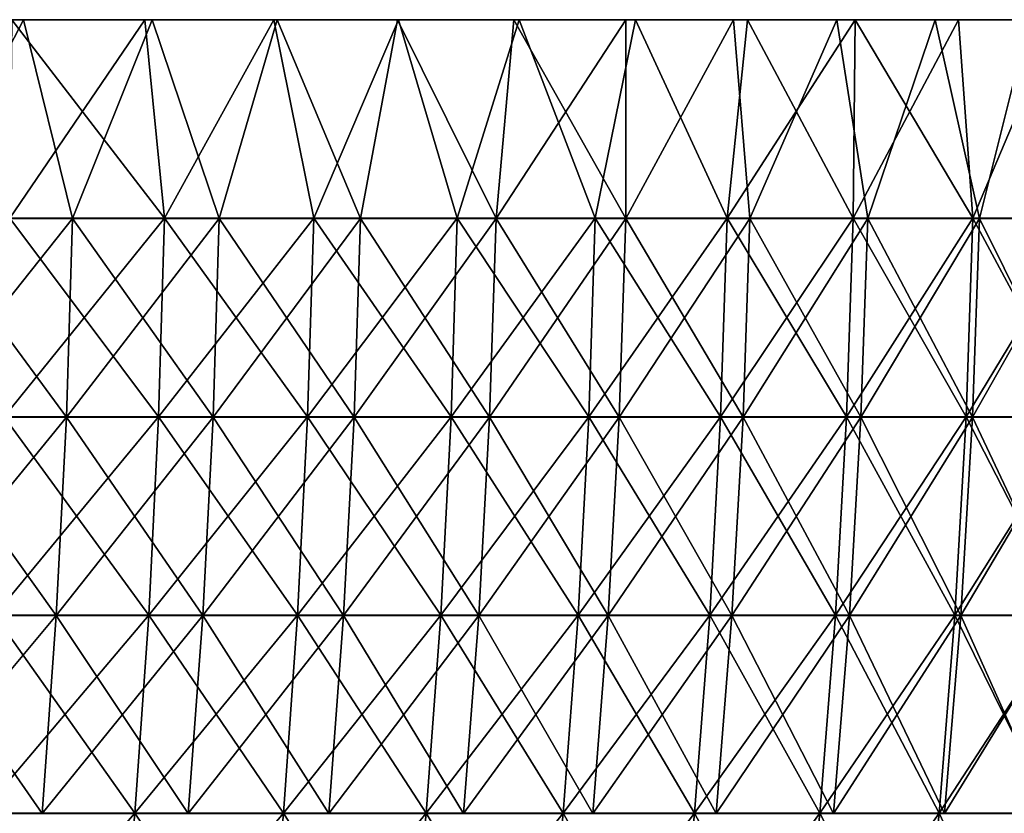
# Model space of a CAD drawing. Header units: millimetres. Extents: x -125 to 125, y -45 to 4025.
# Tile 748 of 755: x 93 to 109, y 4012 to 4025. Entities that reach past the tile are written whole.
import ezdxf

# ---------------------------------------------------------------- set-up
doc = ezdxf.new("R2010")
doc.units = ezdxf.units.MM
doc.header["$LTSCALE"] = 6.999206
for name, color, linetype in [('20', 7, 'CONTINUOUS'), ('21', 7, 'CONTINUOUS'), ('22', 7, 'CONTINUOUS'), ('23', 7, 'CONTINUOUS'), ('24', 7, 'CONTINUOUS')]:
    doc.layers.add(name, color=color, linetype=linetype)

msp = doc.modelspace()

# ---------------------------------------------------------------- linework, layer by layer
at = {"layer": '20', "color": 7, "linetype": 'CONTINUOUS'}
for points in [[(94.567, 4025, -81.744), (92.376, 4025, -84.212), (90.377, 4025, -83.433), (94.567, 4025, -81.744)], [(92.566, 4025, -80.997), (94.567, 4025, -81.744), (90.377, 4025, -83.433), (92.566, 4025, -80.997)], [(92.376, 4025, 84.212), (94.567, 4025, 81.744), (90.377, 4025, 83.432), (92.376, 4025, 84.212)], [(90.377, 4025, 83.432), (94.567, 4025, 81.744), (92.567, 4025, 80.996), (90.377, 4025, 83.432)], [(96.692, 4025, -79.219), (94.567, 4025, -81.744), (92.566, 4025, -80.997), (96.692, 4025, -79.219)], [(94.69, 4025, -78.504), (96.692, 4025, -79.219), (92.566, 4025, -80.997), (94.69, 4025, -78.504)], [(94.567, 4025, 81.744), (96.692, 4025, 79.219), (92.567, 4025, 80.996), (94.567, 4025, 81.744)], [(92.567, 4025, 80.996), (96.692, 4025, 79.219), (94.69, 4025, 78.503), (92.567, 4025, 80.996)], [(98.749, 4025, -76.639), (96.692, 4025, -79.219), (94.69, 4025, -78.504), (98.749, 4025, -76.639)], [(96.746, 4025, -75.955), (98.749, 4025, -76.639), (94.69, 4025, -78.504), (96.746, 4025, -75.955)], [(96.692, 4025, 79.219), (98.749, 4025, 76.639), (94.69, 4025, 78.503), (96.692, 4025, 79.219)], [(94.69, 4025, 78.503), (98.749, 4025, 76.639), (96.747, 4025, 75.955), (94.69, 4025, 78.503)], [(100.738, 4025, -74.006), (98.749, 4025, -76.639), (96.746, 4025, -75.955), (100.738, 4025, -74.006)], [(98.734, 4025, -73.353), (100.738, 4025, -74.006), (96.746, 4025, -75.955), (98.734, 4025, -73.353)], [(98.749, 4025, 76.639), (100.738, 4025, 74.006), (96.747, 4025, 75.955), (98.749, 4025, 76.639)], [(96.747, 4025, 75.955), (100.738, 4025, 74.006), (98.734, 4025, 73.352), (96.747, 4025, 75.955)], [(102.656, 4025, -71.321), (100.738, 4025, -74.006), (98.734, 4025, -73.353), (102.656, 4025, -71.321)], [(100.652, 4025, -70.698), (102.656, 4025, -71.321), (98.734, 4025, -73.353), (100.652, 4025, -70.698)], [(100.738, 4025, 74.006), (102.656, 4025, 71.321), (98.734, 4025, 73.352), (100.738, 4025, 74.006)], [(98.734, 4025, 73.352), (102.656, 4025, 71.321), (100.652, 4025, 70.698), (98.734, 4025, 73.352)], [(104.503, 4025, -68.586), (102.656, 4025, -71.321), (100.652, 4025, -70.698), (104.503, 4025, -68.586)], [(102.498, 4025, -67.994), (104.503, 4025, -68.586), (100.652, 4025, -70.698), (102.498, 4025, -67.994)], [(102.656, 4025, 71.321), (104.503, 4025, 68.586), (100.652, 4025, 70.698), (102.656, 4025, 71.321)], [(100.652, 4025, 70.698), (104.503, 4025, 68.586), (102.498, 4025, 67.994), (100.652, 4025, 70.698)], [(106.277, 4025, -65.804), (104.503, 4025, -68.586), (102.498, 4025, -67.994), (106.277, 4025, -65.804)], [(104.272, 4025, -65.241), (106.277, 4025, -65.804), (102.498, 4025, -67.994), (104.272, 4025, -65.241)], [(104.503, 4025, 68.586), (106.277, 4025, 65.804), (102.498, 4025, 67.994), (104.503, 4025, 68.586)], [(102.498, 4025, 67.994), (106.277, 4025, 65.804), (104.272, 4025, 65.241), (102.498, 4025, 67.994)], [(107.977, 4025, -62.976), (106.277, 4025, -65.804), (104.272, 4025, -65.241), (107.977, 4025, -62.976)], [(105.971, 4025, -62.442), (107.977, 4025, -62.976), (104.272, 4025, -65.241), (105.971, 4025, -62.442)], [(106.277, 4025, 65.804), (107.977, 4025, 62.976), (104.272, 4025, 65.241), (106.277, 4025, 65.804)], [(104.272, 4025, 65.241), (107.977, 4025, 62.976), (105.971, 4025, 62.443), (104.272, 4025, 65.241)], [(109.602, 4025, -60.103), (107.977, 4025, -62.976), (105.971, 4025, -62.442), (109.602, 4025, -60.103)], [(107.596, 4025, -59.599), (109.602, 4025, -60.103), (105.971, 4025, -62.442), (107.596, 4025, -59.599)], [(107.977, 4025, 62.976), (109.602, 4025, 60.103), (105.971, 4025, 62.443), (107.977, 4025, 62.976)], [(105.971, 4025, 62.443), (109.602, 4025, 60.103), (107.596, 4025, 59.599), (105.971, 4025, 62.443)], [(111.15, 4025, -57.189), (109.602, 4025, -60.103), (107.596, 4025, -59.599), (111.15, 4025, -57.189)], [(109.145, 4025, -56.714), (111.15, 4025, -57.189), (107.596, 4025, -59.599), (109.145, 4025, -56.714)], [(109.602, 4025, 60.103), (111.15, 4025, 57.189), (107.596, 4025, 59.599), (109.602, 4025, 60.103)], [(107.596, 4025, 59.599), (111.15, 4025, 57.189), (109.144, 4025, 56.714), (107.596, 4025, 59.599)]]:
    msp.add_3dface(points, dxfattribs=at)
at = {"layer": '21', "color": 7, "linetype": 'CONTINUOUS'}
for points in [[(92.376, 4025, 84.212), (92.344, 4021.727, 84.183), (94.893, 4021.727, 81.299), (92.376, 4025, 84.212)], [(94.567, 4025, 81.744), (92.376, 4025, 84.212), (94.893, 4021.727, 81.299), (94.567, 4025, 81.744)], [(96.692, 4025, 79.219), (94.567, 4025, 81.744), (94.893, 4021.727, 81.299), (96.692, 4025, 79.219)], [(96.692, 4025, 79.219), (94.893, 4021.727, 81.299), (97.352, 4021.727, 78.339), (96.692, 4025, 79.219)], [(98.749, 4025, 76.639), (96.692, 4025, 79.219), (97.352, 4021.727, 78.339), (98.749, 4025, 76.639)], [(98.749, 4025, 76.639), (97.352, 4021.727, 78.339), (99.718, 4021.727, 75.304), (98.749, 4025, 76.639)], [(100.738, 4025, 74.006), (98.749, 4025, 76.639), (99.718, 4021.727, 75.304), (100.738, 4025, 74.006)], [(100.738, 4025, 74.006), (99.718, 4021.727, 75.304), (101.99, 4021.727, 72.197), (100.738, 4025, 74.006)], [(102.656, 4025, 71.321), (100.738, 4025, 74.006), (101.99, 4021.727, 72.197), (102.656, 4025, 71.321)], [(102.656, 4025, 71.321), (101.99, 4021.727, 72.197), (104.165, 4021.727, 69.022), (102.656, 4025, 71.321)], [(104.503, 4025, 68.586), (102.656, 4025, 71.321), (104.165, 4021.727, 69.022), (104.503, 4025, 68.586)], [(104.503, 4025, 68.586), (104.165, 4021.727, 69.022), (106.241, 4021.727, 65.781), (104.503, 4025, 68.586)], [(106.277, 4025, 65.804), (104.503, 4025, 68.586), (106.241, 4021.727, 65.781), (106.277, 4025, 65.804)], [(106.277, 4025, 65.804), (106.241, 4021.727, 65.781), (108.216, 4021.727, 62.479), (106.277, 4025, 65.804)], [(107.977, 4025, 62.976), (106.277, 4025, 65.804), (108.216, 4021.727, 62.479), (107.977, 4025, 62.976)], [(109.602, 4025, 60.103), (107.977, 4025, 62.976), (108.216, 4021.727, 62.479), (109.602, 4025, 60.103)], [(109.602, 4025, 60.103), (108.216, 4021.727, 62.479), (110.089, 4021.727, 59.116), (109.602, 4025, 60.103)], [(92.249, 4018.453, 84.096), (94.795, 4018.453, 81.216), (92.344, 4021.727, 84.183), (92.249, 4018.453, 84.096)], [(92.344, 4021.727, 84.183), (94.795, 4018.453, 81.216), (94.893, 4021.727, 81.299), (92.344, 4021.727, 84.183)], [(94.795, 4018.453, 81.216), (97.251, 4018.453, 78.258), (94.893, 4021.727, 81.299), (94.795, 4018.453, 81.216)], [(94.893, 4021.727, 81.299), (97.251, 4018.453, 78.258), (97.352, 4021.727, 78.339), (94.893, 4021.727, 81.299)], [(97.251, 4018.453, 78.258), (99.615, 4018.453, 75.226), (97.352, 4021.727, 78.339), (97.251, 4018.453, 78.258)], [(97.352, 4021.727, 78.339), (99.615, 4018.453, 75.226), (99.718, 4021.727, 75.304), (97.352, 4021.727, 78.339)], [(99.615, 4018.453, 75.226), (101.885, 4018.453, 72.123), (99.718, 4021.727, 75.304), (99.615, 4018.453, 75.226)], [(99.718, 4021.727, 75.304), (101.885, 4018.453, 72.123), (101.99, 4021.727, 72.197), (99.718, 4021.727, 75.304)], [(101.885, 4018.453, 72.123), (104.057, 4018.453, 68.951), (101.99, 4021.727, 72.197), (101.885, 4018.453, 72.123)], [(101.99, 4021.727, 72.197), (104.057, 4018.453, 68.951), (104.165, 4021.727, 69.022), (101.99, 4021.727, 72.197)], [(104.057, 4018.453, 68.951), (106.131, 4018.453, 65.714), (104.165, 4021.727, 69.022), (104.057, 4018.453, 68.951)], [(104.165, 4021.727, 69.022), (106.131, 4018.453, 65.714), (106.241, 4021.727, 65.781), (104.165, 4021.727, 69.022)], [(106.131, 4018.453, 65.714), (108.105, 4018.453, 62.414), (106.241, 4021.727, 65.781), (106.131, 4018.453, 65.714)], [(106.241, 4021.727, 65.781), (108.105, 4018.453, 62.414), (108.216, 4021.727, 62.479), (106.241, 4021.727, 65.781)], [(108.105, 4018.453, 62.414), (109.975, 4018.453, 59.056), (108.216, 4021.727, 62.479), (108.105, 4018.453, 62.414)], [(108.216, 4021.727, 62.479), (109.975, 4018.453, 59.056), (110.089, 4021.727, 59.116), (108.216, 4021.727, 62.479)], [(92.091, 4015.184, 83.952), (94.632, 4015.184, 81.076), (92.249, 4018.453, 84.096), (92.091, 4015.184, 83.952)], [(92.249, 4018.453, 84.096), (94.632, 4015.184, 81.076), (94.795, 4018.453, 81.216), (92.249, 4018.453, 84.096)], [(94.632, 4015.184, 81.076), (97.084, 4015.184, 78.123), (94.795, 4018.453, 81.216), (94.632, 4015.184, 81.076)], [(94.795, 4018.453, 81.216), (97.084, 4015.184, 78.123), (97.251, 4018.453, 78.258), (94.795, 4018.453, 81.216)], [(97.084, 4015.184, 78.123), (99.444, 4015.184, 75.097), (97.251, 4018.453, 78.258), (97.084, 4015.184, 78.123)], [(97.251, 4018.453, 78.258), (99.444, 4015.184, 75.097), (99.615, 4018.453, 75.226), (97.251, 4018.453, 78.258)], [(99.444, 4015.184, 75.097), (101.71, 4015.184, 71.999), (99.615, 4018.453, 75.226), (99.444, 4015.184, 75.097)], [(99.615, 4018.453, 75.226), (101.71, 4015.184, 71.999), (101.885, 4018.453, 72.123), (99.615, 4018.453, 75.226)], [(101.71, 4015.184, 71.999), (103.879, 4015.184, 68.832), (101.885, 4018.453, 72.123), (101.71, 4015.184, 71.999)], [(101.885, 4018.453, 72.123), (103.879, 4015.184, 68.832), (104.057, 4018.453, 68.951), (101.885, 4018.453, 72.123)], [(103.879, 4015.184, 68.832), (105.949, 4015.184, 65.601), (104.057, 4018.453, 68.951), (103.879, 4015.184, 68.832)], [(104.057, 4018.453, 68.951), (105.949, 4015.184, 65.601), (106.131, 4018.453, 65.714), (104.057, 4018.453, 68.951)], [(105.949, 4015.184, 65.601), (107.919, 4015.184, 62.307), (106.131, 4018.453, 65.714), (105.949, 4015.184, 65.601)], [(106.131, 4018.453, 65.714), (107.919, 4015.184, 62.307), (108.105, 4018.453, 62.414), (106.131, 4018.453, 65.714)], [(107.919, 4015.184, 62.307), (109.786, 4015.184, 58.954), (108.105, 4018.453, 62.414), (107.919, 4015.184, 62.307)], [(108.105, 4018.453, 62.414), (109.786, 4015.184, 58.954), (109.975, 4018.453, 59.056), (108.105, 4018.453, 62.414)], [(91.869, 4011.921, 83.75), (94.405, 4011.921, 80.881), (92.091, 4015.184, 83.952), (91.869, 4011.921, 83.75)], [(92.091, 4015.184, 83.952), (94.405, 4011.921, 80.881), (94.632, 4015.184, 81.076), (92.091, 4015.184, 83.952)], [(94.405, 4011.921, 80.881), (96.851, 4011.921, 77.935), (94.632, 4015.184, 81.076), (94.405, 4011.921, 80.881)], [(94.632, 4015.184, 81.076), (96.851, 4011.921, 77.935), (97.084, 4015.184, 78.123), (94.632, 4015.184, 81.076)], [(96.851, 4011.921, 77.935), (99.205, 4011.921, 74.916), (97.084, 4015.184, 78.123), (96.851, 4011.921, 77.935)], [(97.084, 4015.184, 78.123), (99.205, 4011.921, 74.916), (99.444, 4015.184, 75.097), (97.084, 4015.184, 78.123)], [(99.205, 4011.921, 74.916), (101.465, 4011.921, 71.825), (99.444, 4015.184, 75.097), (99.205, 4011.921, 74.916)], [(99.444, 4015.184, 75.097), (101.465, 4011.921, 71.825), (101.71, 4015.184, 71.999), (99.444, 4015.184, 75.097)], [(101.465, 4011.921, 71.825), (103.628, 4011.921, 68.667), (101.71, 4015.184, 71.999), (101.465, 4011.921, 71.825)], [(101.71, 4015.184, 71.999), (103.628, 4011.921, 68.667), (103.879, 4015.184, 68.832), (101.71, 4015.184, 71.999)], [(103.628, 4011.921, 68.667), (105.694, 4011.921, 65.443), (103.879, 4015.184, 68.832), (103.628, 4011.921, 68.667)], [(103.879, 4015.184, 68.832), (105.694, 4011.921, 65.443), (105.949, 4015.184, 65.601), (103.879, 4015.184, 68.832)], [(105.694, 4011.921, 65.443), (107.659, 4011.921, 62.157), (105.949, 4015.184, 65.601), (105.694, 4011.921, 65.443)], [(105.949, 4015.184, 65.601), (107.659, 4011.921, 62.157), (107.919, 4015.184, 62.307), (105.949, 4015.184, 65.601)], [(107.659, 4011.921, 62.157), (109.522, 4011.921, 58.812), (107.919, 4015.184, 62.307), (107.659, 4011.921, 62.157)], [(107.919, 4015.184, 62.307), (109.522, 4011.921, 58.812), (109.786, 4015.184, 58.954), (107.919, 4015.184, 62.307)], [(91.584, 4008.668, 83.49), (94.112, 4008.668, 80.63), (91.869, 4011.921, 83.75), (91.584, 4008.668, 83.49)], [(91.869, 4011.921, 83.75), (94.112, 4008.668, 80.63), (94.405, 4011.921, 80.881), (91.869, 4011.921, 83.75)], [(94.112, 4008.668, 80.63), (96.55, 4008.668, 77.694), (94.405, 4011.921, 80.881), (94.112, 4008.668, 80.63)], [(94.405, 4011.921, 80.881), (96.55, 4008.668, 77.694), (96.851, 4011.921, 77.935), (94.405, 4011.921, 80.881)], [(96.55, 4008.668, 77.694), (98.897, 4008.668, 74.684), (96.851, 4011.921, 77.935), (96.55, 4008.668, 77.694)], [(96.851, 4011.921, 77.935), (98.897, 4008.668, 74.684), (99.205, 4011.921, 74.916), (96.851, 4011.921, 77.935)], [(98.897, 4008.668, 74.684), (101.15, 4008.668, 71.603), (99.205, 4011.921, 74.916), (98.897, 4008.668, 74.684)], [(99.205, 4011.921, 74.916), (101.15, 4008.668, 71.603), (101.465, 4011.921, 71.825), (99.205, 4011.921, 74.916)], [(101.15, 4008.668, 71.603), (103.307, 4008.668, 68.454), (101.465, 4011.921, 71.825), (101.15, 4008.668, 71.603)], [(101.465, 4011.921, 71.825), (103.307, 4008.668, 68.454), (103.628, 4011.921, 68.667), (101.465, 4011.921, 71.825)], [(103.307, 4008.668, 68.454), (105.366, 4008.668, 65.24), (103.628, 4011.921, 68.667), (103.307, 4008.668, 68.454)], [(103.628, 4011.921, 68.667), (105.366, 4008.668, 65.24), (105.694, 4011.921, 65.443), (103.628, 4011.921, 68.667)], [(105.366, 4008.668, 65.24), (107.325, 4008.668, 61.964), (105.694, 4011.921, 65.443), (105.366, 4008.668, 65.24)], [(105.694, 4011.921, 65.443), (107.325, 4008.668, 61.964), (107.659, 4011.921, 62.157), (105.694, 4011.921, 65.443)], [(107.325, 4008.668, 61.964), (109.182, 4008.668, 58.63), (107.659, 4011.921, 62.157), (107.325, 4008.668, 61.964)], [(107.659, 4011.921, 62.157), (109.182, 4008.668, 58.63), (109.522, 4011.921, 58.812), (107.659, 4011.921, 62.157)]]:
    msp.add_3dface(points, dxfattribs=at)
at = {"layer": '22', "color": 7, "linetype": 'CONTINUOUS'}
for points in [[(92.376, 4025, -84.212), (94.567, 4025, -81.744), (92.344, 4021.727, -84.183), (92.376, 4025, -84.212)], [(94.567, 4025, -81.744), (94.893, 4021.727, -81.299), (92.344, 4021.727, -84.183), (94.567, 4025, -81.744)], [(94.567, 4025, -81.744), (96.692, 4025, -79.219), (94.893, 4021.727, -81.299), (94.567, 4025, -81.744)], [(96.692, 4025, -79.219), (97.352, 4021.727, -78.339), (94.893, 4021.727, -81.299), (96.692, 4025, -79.219)], [(96.692, 4025, -79.219), (98.749, 4025, -76.639), (97.352, 4021.727, -78.339), (96.692, 4025, -79.219)], [(98.749, 4025, -76.639), (99.718, 4021.727, -75.304), (97.352, 4021.727, -78.339), (98.749, 4025, -76.639)], [(98.749, 4025, -76.639), (100.738, 4025, -74.006), (99.718, 4021.727, -75.304), (98.749, 4025, -76.639)], [(100.738, 4025, -74.006), (101.99, 4021.727, -72.197), (99.718, 4021.727, -75.304), (100.738, 4025, -74.006)], [(100.738, 4025, -74.006), (102.656, 4025, -71.321), (101.99, 4021.727, -72.197), (100.738, 4025, -74.006)], [(102.656, 4025, -71.321), (104.165, 4021.727, -69.022), (101.99, 4021.727, -72.197), (102.656, 4025, -71.321)], [(102.656, 4025, -71.321), (104.503, 4025, -68.586), (104.165, 4021.727, -69.022), (102.656, 4025, -71.321)], [(104.503, 4025, -68.586), (106.277, 4025, -65.804), (104.165, 4021.727, -69.022), (104.503, 4025, -68.586)], [(106.277, 4025, -65.804), (106.241, 4021.727, -65.781), (104.165, 4021.727, -69.022), (106.277, 4025, -65.804)], [(106.277, 4025, -65.804), (107.977, 4025, -62.976), (106.241, 4021.727, -65.781), (106.277, 4025, -65.804)], [(107.977, 4025, -62.976), (108.216, 4021.727, -62.479), (106.241, 4021.727, -65.781), (107.977, 4025, -62.976)], [(107.977, 4025, -62.976), (109.602, 4025, -60.103), (108.216, 4021.727, -62.479), (107.977, 4025, -62.976)], [(109.602, 4025, -60.103), (110.089, 4021.727, -59.116), (108.216, 4021.727, -62.479), (109.602, 4025, -60.103)], [(94.795, 4018.453, -81.216), (92.249, 4018.453, -84.096), (94.893, 4021.727, -81.299), (94.795, 4018.453, -81.216)], [(94.893, 4021.727, -81.299), (92.249, 4018.453, -84.096), (92.344, 4021.727, -84.183), (94.893, 4021.727, -81.299)], [(97.251, 4018.453, -78.258), (94.795, 4018.453, -81.216), (97.352, 4021.727, -78.339), (97.251, 4018.453, -78.258)], [(97.352, 4021.727, -78.339), (94.795, 4018.453, -81.216), (94.893, 4021.727, -81.299), (97.352, 4021.727, -78.339)], [(99.615, 4018.453, -75.226), (97.251, 4018.453, -78.258), (99.718, 4021.727, -75.304), (99.615, 4018.453, -75.226)], [(99.718, 4021.727, -75.304), (97.251, 4018.453, -78.258), (97.352, 4021.727, -78.339), (99.718, 4021.727, -75.304)], [(101.885, 4018.453, -72.123), (99.615, 4018.453, -75.226), (101.99, 4021.727, -72.197), (101.885, 4018.453, -72.123)], [(101.99, 4021.727, -72.197), (99.615, 4018.453, -75.226), (99.718, 4021.727, -75.304), (101.99, 4021.727, -72.197)], [(104.057, 4018.453, -68.951), (101.885, 4018.453, -72.123), (104.165, 4021.727, -69.022), (104.057, 4018.453, -68.951)], [(104.165, 4021.727, -69.022), (101.885, 4018.453, -72.123), (101.99, 4021.727, -72.197), (104.165, 4021.727, -69.022)], [(106.131, 4018.453, -65.714), (104.057, 4018.453, -68.951), (106.241, 4021.727, -65.781), (106.131, 4018.453, -65.714)], [(106.241, 4021.727, -65.781), (104.057, 4018.453, -68.951), (104.165, 4021.727, -69.022), (106.241, 4021.727, -65.781)], [(108.105, 4018.453, -62.414), (106.131, 4018.453, -65.714), (108.216, 4021.727, -62.479), (108.105, 4018.453, -62.414)], [(108.216, 4021.727, -62.479), (106.131, 4018.453, -65.714), (106.241, 4021.727, -65.781), (108.216, 4021.727, -62.479)], [(109.975, 4018.453, -59.056), (108.105, 4018.453, -62.414), (110.089, 4021.727, -59.116), (109.975, 4018.453, -59.056)], [(110.089, 4021.727, -59.116), (108.105, 4018.453, -62.414), (108.216, 4021.727, -62.479), (110.089, 4021.727, -59.116)], [(94.632, 4015.184, -81.076), (92.091, 4015.184, -83.952), (94.795, 4018.453, -81.216), (94.632, 4015.184, -81.076)], [(94.795, 4018.453, -81.216), (92.091, 4015.184, -83.952), (92.249, 4018.453, -84.096), (94.795, 4018.453, -81.216)], [(97.084, 4015.184, -78.123), (94.632, 4015.184, -81.076), (97.251, 4018.453, -78.258), (97.084, 4015.184, -78.123)], [(97.251, 4018.453, -78.258), (94.632, 4015.184, -81.076), (94.795, 4018.453, -81.216), (97.251, 4018.453, -78.258)], [(99.444, 4015.184, -75.097), (97.084, 4015.184, -78.123), (99.615, 4018.453, -75.226), (99.444, 4015.184, -75.097)], [(99.615, 4018.453, -75.226), (97.084, 4015.184, -78.123), (97.251, 4018.453, -78.258), (99.615, 4018.453, -75.226)], [(101.71, 4015.184, -71.999), (99.444, 4015.184, -75.097), (101.885, 4018.453, -72.123), (101.71, 4015.184, -71.999)], [(101.885, 4018.453, -72.123), (99.444, 4015.184, -75.097), (99.615, 4018.453, -75.226), (101.885, 4018.453, -72.123)], [(103.879, 4015.184, -68.832), (101.71, 4015.184, -71.999), (104.057, 4018.453, -68.951), (103.879, 4015.184, -68.832)], [(104.057, 4018.453, -68.951), (101.71, 4015.184, -71.999), (101.885, 4018.453, -72.123), (104.057, 4018.453, -68.951)], [(105.949, 4015.184, -65.601), (103.879, 4015.184, -68.832), (106.131, 4018.453, -65.714), (105.949, 4015.184, -65.601)], [(106.131, 4018.453, -65.714), (103.879, 4015.184, -68.832), (104.057, 4018.453, -68.951), (106.131, 4018.453, -65.714)], [(107.919, 4015.184, -62.307), (105.949, 4015.184, -65.601), (108.105, 4018.453, -62.414), (107.919, 4015.184, -62.307)], [(108.105, 4018.453, -62.414), (105.949, 4015.184, -65.601), (106.131, 4018.453, -65.714), (108.105, 4018.453, -62.414)], [(109.786, 4015.184, -58.954), (107.919, 4015.184, -62.307), (109.975, 4018.453, -59.056), (109.786, 4015.184, -58.954)], [(109.975, 4018.453, -59.056), (107.919, 4015.184, -62.307), (108.105, 4018.453, -62.414), (109.975, 4018.453, -59.056)], [(94.405, 4011.921, -80.881), (91.869, 4011.921, -83.75), (94.632, 4015.184, -81.076), (94.405, 4011.921, -80.881)], [(94.632, 4015.184, -81.076), (91.869, 4011.921, -83.75), (92.091, 4015.184, -83.952), (94.632, 4015.184, -81.076)], [(96.851, 4011.921, -77.935), (94.405, 4011.921, -80.881), (97.084, 4015.184, -78.123), (96.851, 4011.921, -77.935)], [(97.084, 4015.184, -78.123), (94.405, 4011.921, -80.881), (94.632, 4015.184, -81.076), (97.084, 4015.184, -78.123)], [(99.205, 4011.921, -74.916), (96.851, 4011.921, -77.935), (99.444, 4015.184, -75.097), (99.205, 4011.921, -74.916)], [(99.444, 4015.184, -75.097), (96.851, 4011.921, -77.935), (97.084, 4015.184, -78.123), (99.444, 4015.184, -75.097)], [(101.465, 4011.921, -71.825), (99.205, 4011.921, -74.916), (101.71, 4015.184, -71.999), (101.465, 4011.921, -71.825)], [(101.71, 4015.184, -71.999), (99.205, 4011.921, -74.916), (99.444, 4015.184, -75.097), (101.71, 4015.184, -71.999)], [(103.628, 4011.921, -68.667), (101.465, 4011.921, -71.825), (103.879, 4015.184, -68.832), (103.628, 4011.921, -68.667)], [(103.879, 4015.184, -68.832), (101.465, 4011.921, -71.825), (101.71, 4015.184, -71.999), (103.879, 4015.184, -68.832)], [(105.694, 4011.921, -65.443), (103.628, 4011.921, -68.667), (105.949, 4015.184, -65.601), (105.694, 4011.921, -65.443)], [(105.949, 4015.184, -65.601), (103.628, 4011.921, -68.667), (103.879, 4015.184, -68.832), (105.949, 4015.184, -65.601)], [(107.659, 4011.921, -62.157), (105.694, 4011.921, -65.443), (107.919, 4015.184, -62.307), (107.659, 4011.921, -62.157)], [(107.919, 4015.184, -62.307), (105.694, 4011.921, -65.443), (105.949, 4015.184, -65.601), (107.919, 4015.184, -62.307)], [(109.522, 4011.921, -58.812), (107.659, 4011.921, -62.157), (109.786, 4015.184, -58.954), (109.522, 4011.921, -58.812)], [(109.786, 4015.184, -58.954), (107.659, 4011.921, -62.157), (107.919, 4015.184, -62.307), (109.786, 4015.184, -58.954)], [(94.112, 4008.668, -80.63), (91.584, 4008.668, -83.49), (94.405, 4011.921, -80.881), (94.112, 4008.668, -80.63)], [(94.405, 4011.921, -80.881), (91.584, 4008.668, -83.49), (91.869, 4011.921, -83.75), (94.405, 4011.921, -80.881)], [(96.55, 4008.668, -77.694), (94.112, 4008.668, -80.63), (96.851, 4011.921, -77.935), (96.55, 4008.668, -77.694)], [(96.851, 4011.921, -77.935), (94.112, 4008.668, -80.63), (94.405, 4011.921, -80.881), (96.851, 4011.921, -77.935)], [(98.897, 4008.668, -74.684), (96.55, 4008.668, -77.694), (99.205, 4011.921, -74.916), (98.897, 4008.668, -74.684)], [(99.205, 4011.921, -74.916), (96.55, 4008.668, -77.694), (96.851, 4011.921, -77.935), (99.205, 4011.921, -74.916)], [(101.15, 4008.668, -71.603), (98.897, 4008.668, -74.684), (101.465, 4011.921, -71.825), (101.15, 4008.668, -71.603)], [(101.465, 4011.921, -71.825), (98.897, 4008.668, -74.684), (99.205, 4011.921, -74.916), (101.465, 4011.921, -71.825)], [(103.307, 4008.668, -68.454), (101.15, 4008.668, -71.603), (103.628, 4011.921, -68.667), (103.307, 4008.668, -68.454)], [(103.628, 4011.921, -68.667), (101.15, 4008.668, -71.603), (101.465, 4011.921, -71.825), (103.628, 4011.921, -68.667)], [(105.366, 4008.668, -65.24), (103.307, 4008.668, -68.454), (105.694, 4011.921, -65.443), (105.366, 4008.668, -65.24)], [(105.694, 4011.921, -65.443), (103.307, 4008.668, -68.454), (103.628, 4011.921, -68.667), (105.694, 4011.921, -65.443)], [(107.325, 4008.668, -61.964), (105.366, 4008.668, -65.24), (107.659, 4011.921, -62.157), (107.325, 4008.668, -61.964)], [(107.659, 4011.921, -62.157), (105.366, 4008.668, -65.24), (105.694, 4011.921, -65.443), (107.659, 4011.921, -62.157)], [(109.182, 4008.668, -58.63), (107.325, 4008.668, -61.964), (109.522, 4011.921, -58.812), (109.182, 4008.668, -58.63)], [(109.522, 4011.921, -58.812), (107.325, 4008.668, -61.964), (107.659, 4011.921, -62.157), (109.522, 4011.921, -58.812)]]:
    msp.add_3dface(points, dxfattribs=at)
at = {"layer": '23', "color": 7, "linetype": 'CONTINUOUS'}
for points in [[(92.566, 4025, -80.997), (90.377, 4025, -83.433), (90.866, 4021.725, -82.835), (92.566, 4025, -80.997)], [(92.566, 4025, -80.997), (90.866, 4021.725, -82.835), (93.374, 4021.725, -79.998), (92.566, 4025, -80.997)], [(94.69, 4025, -78.504), (92.566, 4025, -80.997), (93.374, 4021.725, -79.998), (94.69, 4025, -78.504)], [(94.69, 4025, -78.504), (93.374, 4021.725, -79.998), (95.793, 4021.725, -77.084), (94.69, 4025, -78.504)], [(96.746, 4025, -75.955), (94.69, 4025, -78.504), (95.793, 4021.725, -77.084), (96.746, 4025, -75.955)], [(96.746, 4025, -75.955), (95.793, 4021.725, -77.084), (98.121, 4021.725, -74.098), (96.746, 4025, -75.955)], [(98.734, 4025, -73.353), (96.746, 4025, -75.955), (98.121, 4021.725, -74.098), (98.734, 4025, -73.353)], [(98.734, 4025, -73.353), (98.121, 4021.725, -74.098), (100.357, 4021.725, -71.041), (98.734, 4025, -73.353)], [(100.652, 4025, -70.698), (98.734, 4025, -73.353), (100.357, 4021.725, -71.041), (100.652, 4025, -70.698)], [(100.652, 4025, -70.698), (100.357, 4021.725, -71.041), (102.497, 4021.725, -67.917), (100.652, 4025, -70.698)], [(102.498, 4025, -67.994), (100.652, 4025, -70.698), (102.497, 4021.725, -67.917), (102.498, 4025, -67.994)], [(104.272, 4025, -65.241), (102.498, 4025, -67.994), (102.497, 4021.725, -67.917), (104.272, 4025, -65.241)], [(104.272, 4025, -65.241), (102.497, 4021.725, -67.917), (104.54, 4021.725, -64.728), (104.272, 4025, -65.241)], [(105.971, 4025, -62.442), (104.272, 4025, -65.241), (104.54, 4021.725, -64.728), (105.971, 4025, -62.442)], [(105.971, 4025, -62.442), (104.54, 4021.725, -64.728), (106.483, 4021.725, -61.478), (105.971, 4025, -62.442)], [(107.596, 4025, -59.599), (105.971, 4025, -62.442), (106.483, 4021.725, -61.478), (107.596, 4025, -59.599)], [(107.596, 4025, -59.599), (106.483, 4021.725, -61.478), (108.326, 4021.725, -58.17), (107.596, 4025, -59.599)], [(109.145, 4025, -56.714), (107.596, 4025, -59.599), (108.326, 4021.725, -58.17), (109.145, 4025, -56.714)], [(109.145, 4025, -56.714), (108.326, 4021.725, -58.17), (110.066, 4021.725, -54.806), (109.145, 4025, -56.714)], [(90.769, 4018.449, -82.747), (93.274, 4018.449, -79.912), (90.866, 4021.725, -82.835), (90.769, 4018.449, -82.747)], [(90.866, 4021.725, -82.835), (93.274, 4018.449, -79.912), (93.374, 4021.725, -79.998), (90.866, 4021.725, -82.835)], [(93.274, 4018.449, -79.912), (95.691, 4018.449, -77.002), (93.374, 4021.725, -79.998), (93.274, 4018.449, -79.912)], [(93.374, 4021.725, -79.998), (95.691, 4018.449, -77.002), (95.793, 4021.725, -77.084), (93.374, 4021.725, -79.998)], [(95.691, 4018.449, -77.002), (98.017, 4018.449, -74.019), (95.793, 4021.725, -77.084), (95.691, 4018.449, -77.002)], [(95.793, 4021.725, -77.084), (98.017, 4018.449, -74.019), (98.121, 4021.725, -74.098), (95.793, 4021.725, -77.084)], [(98.017, 4018.449, -74.019), (100.25, 4018.449, -70.965), (98.121, 4021.725, -74.098), (98.017, 4018.449, -74.019)], [(98.121, 4021.725, -74.098), (100.25, 4018.449, -70.965), (100.357, 4021.725, -71.041), (98.121, 4021.725, -74.098)], [(100.25, 4018.449, -70.965), (102.388, 4018.449, -67.844), (100.357, 4021.725, -71.041), (100.25, 4018.449, -70.965)], [(100.357, 4021.725, -71.041), (102.388, 4018.449, -67.844), (102.497, 4021.725, -67.917), (100.357, 4021.725, -71.041)], [(102.388, 4018.449, -67.844), (104.428, 4018.449, -64.659), (102.497, 4021.725, -67.917), (102.388, 4018.449, -67.844)], [(102.497, 4021.725, -67.917), (104.428, 4018.449, -64.659), (104.54, 4021.725, -64.728), (102.497, 4021.725, -67.917)], [(104.428, 4018.449, -64.659), (106.37, 4018.449, -61.413), (104.54, 4021.725, -64.728), (104.428, 4018.449, -64.659)], [(104.54, 4021.725, -64.728), (106.37, 4018.449, -61.413), (106.483, 4021.725, -61.478), (104.54, 4021.725, -64.728)], [(106.37, 4018.449, -61.413), (108.211, 4018.449, -58.108), (106.483, 4021.725, -61.478), (106.37, 4018.449, -61.413)], [(106.483, 4021.725, -61.478), (108.211, 4018.449, -58.108), (108.326, 4021.725, -58.17), (106.483, 4021.725, -61.478)], [(108.211, 4018.449, -58.108), (109.949, 4018.449, -54.748), (108.326, 4021.725, -58.17), (108.211, 4018.449, -58.108)], [(108.326, 4021.725, -58.17), (109.949, 4018.449, -54.748), (110.066, 4021.725, -54.806), (108.326, 4021.725, -58.17)], [(90.608, 4015.177, -82.6), (93.108, 4015.177, -79.77), (90.769, 4018.449, -82.747), (90.608, 4015.177, -82.6)], [(90.769, 4018.449, -82.747), (93.108, 4015.177, -79.77), (93.274, 4018.449, -79.912), (90.769, 4018.449, -82.747)], [(93.108, 4015.177, -79.77), (95.521, 4015.177, -76.865), (93.274, 4018.449, -79.912), (93.108, 4015.177, -79.77)], [(93.274, 4018.449, -79.912), (95.521, 4015.177, -76.865), (95.691, 4018.449, -77.002), (93.274, 4018.449, -79.912)], [(95.521, 4015.177, -76.865), (97.843, 4015.177, -73.887), (95.691, 4018.449, -77.002), (95.521, 4015.177, -76.865)], [(95.691, 4018.449, -77.002), (97.843, 4015.177, -73.887), (98.017, 4018.449, -74.019), (95.691, 4018.449, -77.002)], [(97.843, 4015.177, -73.887), (100.072, 4015.177, -70.839), (98.017, 4018.449, -74.019), (97.843, 4015.177, -73.887)], [(98.017, 4018.449, -74.019), (100.072, 4015.177, -70.839), (100.25, 4018.449, -70.965), (98.017, 4018.449, -74.019)], [(100.072, 4015.177, -70.839), (102.206, 4015.177, -67.724), (100.25, 4018.449, -70.965), (100.072, 4015.177, -70.839)], [(100.25, 4018.449, -70.965), (102.206, 4015.177, -67.724), (102.388, 4018.449, -67.844), (100.25, 4018.449, -70.965)], [(102.206, 4015.177, -67.724), (104.243, 4015.177, -64.544), (102.388, 4018.449, -67.844), (102.206, 4015.177, -67.724)], [(102.388, 4018.449, -67.844), (104.243, 4015.177, -64.544), (104.428, 4018.449, -64.659), (102.388, 4018.449, -67.844)], [(104.243, 4015.177, -64.544), (106.181, 4015.177, -61.304), (104.428, 4018.449, -64.659), (104.243, 4015.177, -64.544)], [(104.428, 4018.449, -64.659), (106.181, 4015.177, -61.304), (106.37, 4018.449, -61.413), (104.428, 4018.449, -64.659)], [(106.181, 4015.177, -61.304), (108.018, 4015.177, -58.005), (106.37, 4018.449, -61.413), (106.181, 4015.177, -61.304)], [(106.37, 4018.449, -61.413), (108.018, 4015.177, -58.005), (108.211, 4018.449, -58.108), (106.37, 4018.449, -61.413)], [(108.018, 4015.177, -58.005), (109.753, 4015.177, -54.651), (108.211, 4018.449, -58.108), (108.018, 4015.177, -58.005)], [(108.211, 4018.449, -58.108), (109.753, 4015.177, -54.651), (109.949, 4018.449, -54.748), (108.211, 4018.449, -58.108)], [(90.382, 4011.913, -82.394), (92.877, 4011.913, -79.572), (90.608, 4015.177, -82.6), (90.382, 4011.913, -82.394)], [(90.608, 4015.177, -82.6), (92.877, 4011.913, -79.572), (93.108, 4015.177, -79.77), (90.608, 4015.177, -82.6)], [(92.877, 4011.913, -79.572), (95.283, 4011.913, -76.674), (93.108, 4015.177, -79.77), (92.877, 4011.913, -79.572)], [(93.108, 4015.177, -79.77), (95.283, 4011.913, -76.674), (95.521, 4015.177, -76.865), (93.108, 4015.177, -79.77)], [(95.283, 4011.913, -76.674), (97.599, 4011.913, -73.703), (95.521, 4015.177, -76.865), (95.283, 4011.913, -76.674)], [(95.521, 4015.177, -76.865), (97.599, 4011.913, -73.703), (97.843, 4015.177, -73.887), (95.521, 4015.177, -76.865)], [(97.599, 4011.913, -73.703), (99.822, 4011.913, -70.663), (97.843, 4015.177, -73.887), (97.599, 4011.913, -73.703)], [(97.843, 4015.177, -73.887), (99.822, 4011.913, -70.663), (100.072, 4015.177, -70.839), (97.843, 4015.177, -73.887)], [(99.822, 4011.913, -70.663), (101.951, 4011.913, -67.555), (100.072, 4015.177, -70.839), (99.822, 4011.913, -70.663)], [(100.072, 4015.177, -70.839), (101.951, 4011.913, -67.555), (102.206, 4015.177, -67.724), (100.072, 4015.177, -70.839)], [(101.951, 4011.913, -67.555), (103.983, 4011.913, -64.384), (102.206, 4015.177, -67.724), (101.951, 4011.913, -67.555)], [(102.206, 4015.177, -67.724), (103.983, 4011.913, -64.384), (104.243, 4015.177, -64.544), (102.206, 4015.177, -67.724)], [(103.983, 4011.913, -64.384), (105.916, 4011.913, -61.151), (104.243, 4015.177, -64.544), (103.983, 4011.913, -64.384)], [(104.243, 4015.177, -64.544), (105.916, 4011.913, -61.151), (106.181, 4015.177, -61.304), (104.243, 4015.177, -64.544)], [(105.916, 4011.913, -61.151), (107.749, 4011.913, -57.86), (106.181, 4015.177, -61.304), (105.916, 4011.913, -61.151)], [(106.181, 4015.177, -61.304), (107.749, 4011.913, -57.86), (108.018, 4015.177, -58.005), (106.181, 4015.177, -61.304)], [(107.749, 4011.913, -57.86), (109.48, 4011.913, -54.515), (108.018, 4015.177, -58.005), (107.749, 4011.913, -57.86)], [(108.018, 4015.177, -58.005), (109.48, 4011.913, -54.515), (109.753, 4015.177, -54.651), (108.018, 4015.177, -58.005)]]:
    msp.add_3dface(points, dxfattribs=at)
at = {"layer": '24', "color": 7, "linetype": 'CONTINUOUS'}
for points in [[(90.377, 4025, 83.432), (92.567, 4025, 80.996), (90.866, 4021.725, 82.835), (90.377, 4025, 83.432)], [(92.567, 4025, 80.996), (93.374, 4021.725, 79.998), (90.866, 4021.725, 82.835), (92.567, 4025, 80.996)], [(92.567, 4025, 80.996), (94.69, 4025, 78.503), (93.374, 4021.725, 79.998), (92.567, 4025, 80.996)], [(94.69, 4025, 78.503), (95.793, 4021.725, 77.084), (93.374, 4021.725, 79.998), (94.69, 4025, 78.503)], [(94.69, 4025, 78.503), (96.747, 4025, 75.955), (95.793, 4021.725, 77.084), (94.69, 4025, 78.503)], [(96.747, 4025, 75.955), (98.121, 4021.725, 74.098), (95.793, 4021.725, 77.084), (96.747, 4025, 75.955)], [(96.747, 4025, 75.955), (98.734, 4025, 73.352), (98.121, 4021.725, 74.098), (96.747, 4025, 75.955)], [(98.734, 4025, 73.352), (100.357, 4021.725, 71.041), (98.121, 4021.725, 74.098), (98.734, 4025, 73.352)], [(98.734, 4025, 73.352), (100.652, 4025, 70.698), (100.357, 4021.725, 71.041), (98.734, 4025, 73.352)], [(100.652, 4025, 70.698), (102.498, 4025, 67.994), (100.357, 4021.725, 71.041), (100.652, 4025, 70.698)], [(102.498, 4025, 67.994), (102.497, 4021.725, 67.917), (100.357, 4021.725, 71.041), (102.498, 4025, 67.994)], [(102.498, 4025, 67.994), (104.272, 4025, 65.241), (102.497, 4021.725, 67.917), (102.498, 4025, 67.994)], [(104.272, 4025, 65.241), (104.54, 4021.725, 64.728), (102.497, 4021.725, 67.917), (104.272, 4025, 65.241)], [(104.272, 4025, 65.241), (105.971, 4025, 62.443), (104.54, 4021.725, 64.728), (104.272, 4025, 65.241)], [(105.971, 4025, 62.443), (106.483, 4021.725, 61.478), (104.54, 4021.725, 64.728), (105.971, 4025, 62.443)], [(105.971, 4025, 62.443), (107.596, 4025, 59.599), (106.483, 4021.725, 61.478), (105.971, 4025, 62.443)], [(107.596, 4025, 59.599), (108.326, 4021.725, 58.17), (106.483, 4021.725, 61.478), (107.596, 4025, 59.599)], [(107.596, 4025, 59.599), (109.144, 4025, 56.714), (108.326, 4021.725, 58.17), (107.596, 4025, 59.599)], [(109.144, 4025, 56.714), (110.066, 4021.725, 54.806), (108.326, 4021.725, 58.17), (109.144, 4025, 56.714)], [(93.274, 4018.449, 79.912), (90.769, 4018.449, 82.747), (93.374, 4021.725, 79.998), (93.274, 4018.449, 79.912)], [(93.374, 4021.725, 79.998), (90.769, 4018.449, 82.747), (90.866, 4021.725, 82.835), (93.374, 4021.725, 79.998)], [(95.691, 4018.449, 77.002), (93.274, 4018.449, 79.912), (95.793, 4021.725, 77.084), (95.691, 4018.449, 77.002)], [(95.793, 4021.725, 77.084), (93.274, 4018.449, 79.912), (93.374, 4021.725, 79.998), (95.793, 4021.725, 77.084)], [(98.017, 4018.449, 74.019), (95.691, 4018.449, 77.002), (98.121, 4021.725, 74.098), (98.017, 4018.449, 74.019)], [(98.121, 4021.725, 74.098), (95.691, 4018.449, 77.002), (95.793, 4021.725, 77.084), (98.121, 4021.725, 74.098)], [(100.25, 4018.449, 70.965), (98.017, 4018.449, 74.019), (100.357, 4021.725, 71.041), (100.25, 4018.449, 70.965)], [(100.357, 4021.725, 71.041), (98.017, 4018.449, 74.019), (98.121, 4021.725, 74.098), (100.357, 4021.725, 71.041)], [(102.388, 4018.449, 67.844), (100.25, 4018.449, 70.965), (102.497, 4021.725, 67.917), (102.388, 4018.449, 67.844)], [(102.497, 4021.725, 67.917), (100.25, 4018.449, 70.965), (100.357, 4021.725, 71.041), (102.497, 4021.725, 67.917)], [(104.428, 4018.449, 64.659), (102.388, 4018.449, 67.844), (104.54, 4021.725, 64.728), (104.428, 4018.449, 64.659)], [(104.54, 4021.725, 64.728), (102.388, 4018.449, 67.844), (102.497, 4021.725, 67.917), (104.54, 4021.725, 64.728)], [(106.37, 4018.449, 61.413), (104.428, 4018.449, 64.659), (106.483, 4021.725, 61.478), (106.37, 4018.449, 61.413)], [(106.483, 4021.725, 61.478), (104.428, 4018.449, 64.659), (104.54, 4021.725, 64.728), (106.483, 4021.725, 61.478)], [(108.211, 4018.449, 58.108), (106.37, 4018.449, 61.413), (108.326, 4021.725, 58.17), (108.211, 4018.449, 58.108)], [(108.326, 4021.725, 58.17), (106.37, 4018.449, 61.413), (106.483, 4021.725, 61.478), (108.326, 4021.725, 58.17)], [(109.949, 4018.449, 54.748), (108.211, 4018.449, 58.108), (110.066, 4021.725, 54.806), (109.949, 4018.449, 54.748)], [(110.066, 4021.725, 54.806), (108.211, 4018.449, 58.108), (108.326, 4021.725, 58.17), (110.066, 4021.725, 54.806)], [(93.108, 4015.177, 79.77), (90.608, 4015.177, 82.6), (93.274, 4018.449, 79.912), (93.108, 4015.177, 79.77)], [(93.274, 4018.449, 79.912), (90.608, 4015.177, 82.6), (90.769, 4018.449, 82.747), (93.274, 4018.449, 79.912)], [(95.521, 4015.177, 76.865), (93.108, 4015.177, 79.77), (95.691, 4018.449, 77.002), (95.521, 4015.177, 76.865)], [(95.691, 4018.449, 77.002), (93.108, 4015.177, 79.77), (93.274, 4018.449, 79.912), (95.691, 4018.449, 77.002)], [(97.843, 4015.177, 73.887), (95.521, 4015.177, 76.865), (98.017, 4018.449, 74.019), (97.843, 4015.177, 73.887)], [(98.017, 4018.449, 74.019), (95.521, 4015.177, 76.865), (95.691, 4018.449, 77.002), (98.017, 4018.449, 74.019)], [(100.072, 4015.177, 70.839), (97.843, 4015.177, 73.887), (100.25, 4018.449, 70.965), (100.072, 4015.177, 70.839)], [(100.25, 4018.449, 70.965), (97.843, 4015.177, 73.887), (98.017, 4018.449, 74.019), (100.25, 4018.449, 70.965)], [(102.206, 4015.177, 67.724), (100.072, 4015.177, 70.839), (102.388, 4018.449, 67.844), (102.206, 4015.177, 67.724)], [(102.388, 4018.449, 67.844), (100.072, 4015.177, 70.839), (100.25, 4018.449, 70.965), (102.388, 4018.449, 67.844)], [(104.243, 4015.177, 64.544), (102.206, 4015.177, 67.724), (104.428, 4018.449, 64.659), (104.243, 4015.177, 64.544)], [(104.428, 4018.449, 64.659), (102.206, 4015.177, 67.724), (102.388, 4018.449, 67.844), (104.428, 4018.449, 64.659)], [(106.181, 4015.177, 61.304), (104.243, 4015.177, 64.544), (106.37, 4018.449, 61.413), (106.181, 4015.177, 61.304)], [(106.37, 4018.449, 61.413), (104.243, 4015.177, 64.544), (104.428, 4018.449, 64.659), (106.37, 4018.449, 61.413)], [(108.018, 4015.177, 58.005), (106.181, 4015.177, 61.304), (108.211, 4018.449, 58.108), (108.018, 4015.177, 58.005)], [(108.211, 4018.449, 58.108), (106.181, 4015.177, 61.304), (106.37, 4018.449, 61.413), (108.211, 4018.449, 58.108)], [(109.753, 4015.177, 54.651), (108.018, 4015.177, 58.005), (109.949, 4018.449, 54.748), (109.753, 4015.177, 54.651)], [(109.949, 4018.449, 54.748), (108.018, 4015.177, 58.005), (108.211, 4018.449, 58.108), (109.949, 4018.449, 54.748)], [(92.877, 4011.913, 79.572), (90.382, 4011.913, 82.394), (93.108, 4015.177, 79.77), (92.877, 4011.913, 79.572)], [(93.108, 4015.177, 79.77), (90.382, 4011.913, 82.394), (90.608, 4015.177, 82.6), (93.108, 4015.177, 79.77)], [(95.283, 4011.913, 76.674), (92.877, 4011.913, 79.572), (95.521, 4015.177, 76.865), (95.283, 4011.913, 76.674)], [(95.521, 4015.177, 76.865), (92.877, 4011.913, 79.572), (93.108, 4015.177, 79.77), (95.521, 4015.177, 76.865)], [(97.599, 4011.913, 73.703), (95.283, 4011.913, 76.674), (97.843, 4015.177, 73.887), (97.599, 4011.913, 73.703)], [(97.843, 4015.177, 73.887), (95.283, 4011.913, 76.674), (95.521, 4015.177, 76.865), (97.843, 4015.177, 73.887)], [(99.822, 4011.913, 70.663), (97.599, 4011.913, 73.703), (100.072, 4015.177, 70.839), (99.822, 4011.913, 70.663)], [(100.072, 4015.177, 70.839), (97.599, 4011.913, 73.703), (97.843, 4015.177, 73.887), (100.072, 4015.177, 70.839)], [(101.951, 4011.913, 67.555), (99.822, 4011.913, 70.663), (102.206, 4015.177, 67.724), (101.951, 4011.913, 67.555)], [(102.206, 4015.177, 67.724), (99.822, 4011.913, 70.663), (100.072, 4015.177, 70.839), (102.206, 4015.177, 67.724)], [(103.983, 4011.913, 64.384), (101.951, 4011.913, 67.555), (104.243, 4015.177, 64.544), (103.983, 4011.913, 64.384)], [(104.243, 4015.177, 64.544), (101.951, 4011.913, 67.555), (102.206, 4015.177, 67.724), (104.243, 4015.177, 64.544)], [(105.916, 4011.913, 61.151), (103.983, 4011.913, 64.384), (106.181, 4015.177, 61.304), (105.916, 4011.913, 61.151)], [(106.181, 4015.177, 61.304), (103.983, 4011.913, 64.384), (104.243, 4015.177, 64.544), (106.181, 4015.177, 61.304)], [(107.749, 4011.913, 57.86), (105.916, 4011.913, 61.151), (108.018, 4015.177, 58.005), (107.749, 4011.913, 57.86)], [(108.018, 4015.177, 58.005), (105.916, 4011.913, 61.151), (106.181, 4015.177, 61.304), (108.018, 4015.177, 58.005)], [(109.48, 4011.913, 54.515), (107.749, 4011.913, 57.86), (109.753, 4015.177, 54.651), (109.48, 4011.913, 54.515)], [(109.753, 4015.177, 54.651), (107.749, 4011.913, 57.86), (108.018, 4015.177, 58.005), (109.753, 4015.177, 54.651)]]:
    msp.add_3dface(points, dxfattribs=at)

doc.saveas('drawing.dxf')
